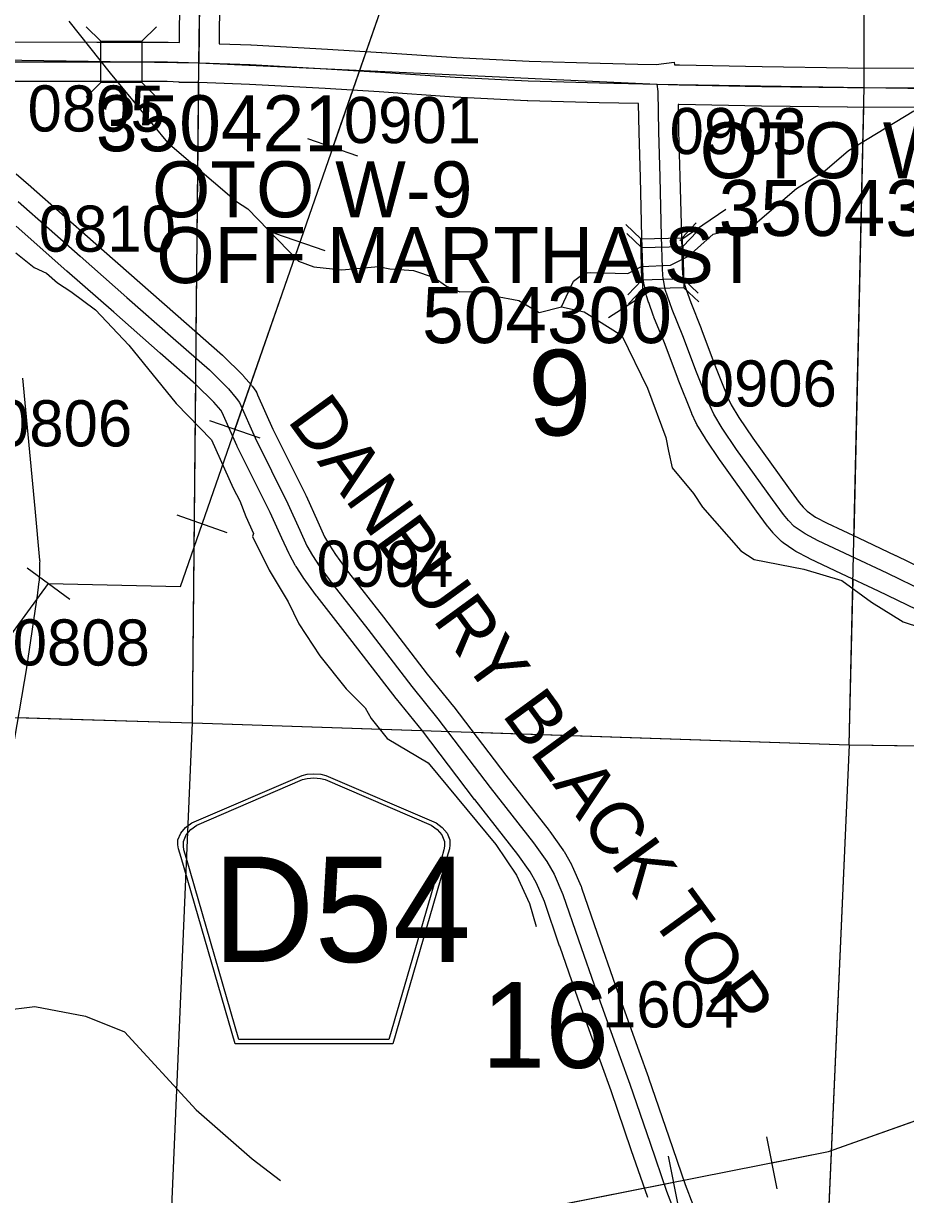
# Model space of a CAD drawing. Extents: x -157.2 to -99.3, y 12.2 to 46.2.
# Drawn here: x -121.401 to -120.062, y 19.545 to 21.323 of the extents above; entities that cross this region are included whole.
import ezdxf

# ---------------------------------------------------------------- set-up
doc = ezdxf.new("R2010")
doc.units = 0
for name, color, linetype in [('tdCoHydroRiver', 7, 'Continuous'), ('tdCoPipe', 7, 'Continuous'), ('tdCoSecRdNmbr', 7, 'Continuous'), ('tdCoSecRdTxt', 7, 'Continuous'), ('tdCoSecRteBand', 7, 'Continuous'), ('tdCoSecRteCL', 7, 'Continuous'), ('tdCoSectLine', 7, 'Continuous'), ('tdCoSectLinePart', 7, 'Continuous'), ('tdCoSectNmbr', 7, 'Continuous'), ('tdCoShieldCoRteHrd', 7, 'Continuous'), ('tdCoStrucSec', 7, 'Continuous'), ('tdCoStrucSecCoName', 7, 'Continuous'), ('tdCoStrucSecFHWANum', 7, 'Continuous'), ('tdCoSurfConc', 7, 'Continuous'), ('tdCoSurfGravel', 7, 'Continuous')]:
    doc.layers.add(name, color=color, linetype=linetype)

msp = doc.modelspace()

# ---------------------------------------------------------------- linework, layer by layer
at = {"layer": 'tdCoHydroRiver'}
for points in [[(-121.3315, 21.3263), (-121.2689, 21.2473), (-121.1818, 21.1423), (-121.077, 21.0527), (-121.0599, 21.0412), (-120.9832, 20.9617), (-120.9598, 20.9532), (-120.9173, 20.9489), (-120.8619, 20.9537), (-120.8446, 20.9501), (-120.8084, 20.9475), (-120.7771, 20.9372), (-120.7586, 20.924), (-120.7383, 20.9156), (-120.6957, 20.916), (-120.6864, 20.9094), (-120.6487, 20.9021), (-120.6176, 20.8839), (-120.5842, 20.8925)], [(-120.5842, 20.8925), (-120.5658, 20.9314), (-120.5497, 20.9436), (-120.5402, 20.9449), (-120.4834, 20.9434), (-120.4626, 20.9538), (-120.4184, 20.9558), (-120.3912, 20.9693), (-120.354, 21.003), (-120.3238, 21.01), (-120.2937, 21.0155), (-120.2274, 21.0721), (-120.1841, 21.0993), (-120.1485, 21.1299), (-120.0491, 21.1903), (-120.0444, 21.1886)], [(-121.4122, 20.9748), (-121.3843, 20.9521), (-121.3656, 20.9438), (-121.3486, 20.9291), (-121.3285, 20.9159), (-121.2913, 20.8881), (-121.2407, 20.8346), (-121.169, 20.7459), (-121.1153, 20.6908), (-121.0825, 20.6173), (-121.072, 20.598), (-121.0632, 20.5741), (-121.0513, 20.5486), (-121.053, 20.5439), (-121.0275, 20.4927), (-120.9989, 20.4446), (-120.9824, 20.411), (-120.9506, 20.3628), (-120.9109, 20.3127), (-120.8818, 20.2835), (-120.8727, 20.2675), (-120.8483, 20.2369), (-120.7862, 20.2004), (-120.6838, 20.0761), (-120.652, 20.0295), (-120.6326, 19.9864), (-120.6225, 19.9514)], [(-120.5842, 20.8925), (-120.5497, 20.8852), (-120.4923, 20.8489), (-120.4535, 20.769), (-120.4255, 20.694), (-120.4214, 20.6734), (-120.4158, 20.648), (-120.3837, 20.6092), (-120.37, 20.5884), (-120.3119, 20.5221), (-120.2917, 20.5089), (-120.2164, 20.4942), (-120.1585, 20.4768), (-120.1136, 20.4441), (-120.0655, 20.4143), (-120.0389, 20.4057)], [(-121.7149, 19.7896), (-121.6737, 19.7933), (-121.6122, 19.7854), (-121.587, 19.7848), (-121.566, 19.8), (-121.5309, 19.8118), (-121.3833, 19.8301), (-121.3064, 19.8154), (-121.2471, 19.7917), (-121.1383, 19.6735), (-121.0535, 19.5986), (-121.0102, 19.5659)]]:
    msp.add_lwpolyline(points, dxfattribs=at)
at = {"layer": 'tdCoPipe'}
for p, q in [((-120.8929, 21.1213), (-120.9689, 21.1476)), ((-120.9428, 20.9776), (-121.0189, 21.004)), ((-121.0414, 20.6932), (-121.1175, 20.7196)), ((-121.0913, 20.5495), (-121.1674, 20.576)), ((-121.3302, 20.4484), (-121.3951, 20.4958)), ((-120.2567, 19.5533), (-120.2723, 19.6322)), ((-120.4059, 19.5238), (-120.4215, 19.6029))]:
    msp.add_line(p, q, dxfattribs=at)
for points in [[(-124.0353, 16.3312), (-123.8056, 16.6129), (-123.8733, 16.7488), (-123.4837, 17.3225), (-123.4833, 17.5199), (-123.2646, 17.5267), (-122.9825, 18.1837), (-122.7693, 18.2106), (-122.1979, 19.4386), (-121.9414, 19.4402), (-121.6562, 19.8258), (-121.7381, 19.9581), (-121.3625, 20.4724), (-121.1623, 20.4678), (-120.8503, 21.3672), (-120.1744, 22.5458), (-119.8924, 22.5306), (-119.4133, 23.3327), (-118.333, 25.1143)], [(-120.931, 21.1345), (-120.8503, 21.3672), (-120.823, 21.4147)], [(-121.0795, 20.7064), (-120.9808, 20.9908)], [(-121.3627, 20.4721), (-121.3625, 20.4724), (-121.1623, 20.4678), (-121.1294, 20.5627)], [(-123.5976, 16.2969), (-123.4793, 16.664), (-123.5297, 16.8991), (-123.0266, 17.1459), (-122.9543, 17.3969), (-122.8753, 17.5439), (-122.6592, 17.5328), (-122.281, 18.6794), (-122.1148, 18.6739), (-121.7355, 19.3018), (-120.1785, 19.6099), (-118.8931, 20.0665), (-118.0135, 20.4925), (-116.8811, 20.4395)], [(-120.2645, 19.5928), (-120.1785, 19.6099), (-119.9774, 19.6813)], [(-120.709, 19.5049), (-120.4137, 19.5633)]]:
    msp.add_lwpolyline(points, dxfattribs=at)
at = {"layer": 'tdCoSecRteBand'}
for points in [[(-121.1637, 21.294), (-121.1635, 21.3099), (-121.1635, 21.31), (-121.1635, 21.31), (-121.1616, 21.4488)], [(-121.1016, 21.448), (-121.1036, 21.3093), (-121.1037, 21.292), (-121.103, 21.2919), (-121.0554, 21.2903), (-121.055, 21.2903), (-121.0547, 21.2903), (-120.9393, 21.2839), (-120.9392, 21.2839), (-120.9391, 21.2839), (-120.8569, 21.2787), (-120.8569, 21.2787), (-120.8568, 21.2787), (-120.7434, 21.2711), (-120.6332, 21.2654), (-120.5254, 21.2625), (-120.4682, 21.2612), (-120.4405, 21.2606), (-120.4132, 21.2643), (-120.4126, 21.2599), (-120.4082, 21.2599), (-120.4049, 21.2598), (-120.2795, 21.2573), (-120.1496, 21.2556), (-120.0198, 21.2551)], [(-122.103, 21.4336), (-122.1056, 21.314), (-122.0964, 21.3138), (-122.0158, 21.3123), (-122.0156, 21.3123), (-122.0154, 21.3123), (-121.8941, 21.3081), (-121.7418, 21.3034), (-121.7112, 21.3026), (-121.7082, 21.3108), (-121.6848, 21.302), (-121.5868, 21.2995), (-121.5867, 21.2995), (-121.5865, 21.2995), (-121.4477, 21.2948), (-121.2894, 21.2946), (-121.1821, 21.2946), (-121.1816, 21.2946), (-121.1811, 21.2945), (-121.1637, 21.294)], [(-120.0452, 20.433), (-120.1028, 20.461), (-120.1589, 20.4873), (-120.2072, 20.51), (-120.208, 20.5104), (-120.2087, 20.5107), (-120.2284, 20.5213), (-120.2298, 20.5221), (-120.2312, 20.523), (-120.2477, 20.5344), (-120.2502, 20.5361), (-120.2522, 20.5382), (-120.2611, 20.5473), (-120.2621, 20.5483), (-120.2629, 20.5493), (-120.2703, 20.5585), (-120.2708, 20.5591), (-120.2713, 20.5597), (-120.2878, 20.5824), (-120.2878, 20.5824), (-120.2879, 20.5825), (-120.3426, 20.6585), (-120.3429, 20.6589), (-120.3432, 20.6593), (-120.3649, 20.6916), (-120.3653, 20.6922), (-120.3656, 20.6928), (-120.3785, 20.714), (-120.3793, 20.7153), (-120.38, 20.7168), (-120.3856, 20.7289), (-120.386, 20.7297), (-120.3864, 20.7306), (-120.4068, 20.7824), (-120.4069, 20.7826), (-120.407, 20.7827), (-120.4278, 20.8377), (-120.4437, 20.8771), (-120.444, 20.8777), (-120.4442, 20.8782), (-120.4516, 20.899), (-120.4517, 20.8993), (-120.4518, 20.8996), (-120.455, 20.9092), (-120.4556, 20.9111), (-120.456, 20.913), (-120.4582, 20.9246), (-120.4583, 20.9251), (-120.4584, 20.9256), (-120.4599, 20.9349), (-120.4601, 20.9367), (-120.4602, 20.9384), (-120.4607, 20.9505), (-120.4607, 20.9507), (-120.4607, 20.9509), (-120.462, 20.9985), (-120.462, 20.9985), (-120.462, 20.9986), (-120.4642, 21.089), (-120.4661, 21.1575), (-120.4661, 21.1576), (-120.4661, 21.1578), (-120.467, 21.2012), (-120.5268, 21.2025), (-120.5269, 21.2025), (-120.527, 21.2025), (-120.6352, 21.2055), (-120.6356, 21.2055), (-120.6359, 21.2055), (-120.7467, 21.2112), (-120.7469, 21.2112), (-120.7471, 21.2112), (-120.8608, 21.2188), (-120.9427, 21.224), (-121.0577, 21.2304), (-121.1346, 21.233), (-121.1642, 21.2332), (-121.1642, 21.2339), (-121.1826, 21.2346), (-121.2894, 21.2346), (-121.2894, 21.2346), (-121.2894, 21.2346), (-121.4483, 21.2348)], [(-120.0201, 21.1951), (-120.1499, 21.1956), (-120.1501, 21.1956), (-120.1502, 21.1956), (-120.2804, 21.1973), (-120.2805, 21.1973), (-120.2806, 21.1973), (-120.4061, 21.1998), (-120.4062, 21.1998), (-120.4062, 21.1998), (-120.407, 21.1998), (-120.4062, 21.1591), (-120.4042, 21.0907), (-120.4042, 21.0906), (-120.4042, 21.0905), (-120.402, 21.0001), (-120.4007, 20.9527), (-120.4003, 20.9426), (-120.3992, 20.9354), (-120.3974, 20.9263), (-120.395, 20.9188), (-120.3879, 20.899), (-120.3721, 20.8599), (-120.372, 20.8596), (-120.3719, 20.8593), (-120.351, 20.8042), (-120.3309, 20.7535), (-120.3263, 20.7437), (-120.3147, 20.7244), (-120.2936, 20.6931), (-120.2392, 20.6176), (-120.2232, 20.5956), (-120.2172, 20.5882), (-120.2113, 20.5822), (-120.1986, 20.5734), (-120.181, 20.564), (-120.1334, 20.5416), (-120.0772, 20.5152), (-120.077, 20.5152), (-120.0768, 20.5151), (-120.0184, 20.4867)], [(-121.4114, 21.0944), (-121.3891, 21.0752), (-121.3889, 21.075), (-121.3888, 21.0749), (-121.2949, 20.9918), (-121.2239, 20.9295), (-121.2239, 20.9295), (-121.2239, 20.9295), (-121.1533, 20.8673), (-121.0986, 20.8193), (-121.098, 20.8187), (-121.0974, 20.8181), (-121.0683, 20.7895), (-121.0673, 20.7885), (-121.0664, 20.7874), (-121.0545, 20.7734), (-121.0538, 20.7725), (-121.0531, 20.7715), (-121.0481, 20.7646), (-121.0463, 20.7621), (-121.0451, 20.7592), (-121.0219, 20.7066), (-120.9722, 20.6066), (-120.972, 20.6061), (-120.9717, 20.6057), (-120.9538, 20.566), (-120.9434, 20.5435), (-120.9362, 20.5305), (-120.9268, 20.5164), (-120.9072, 20.4892), (-120.8541, 20.4214), (-120.854, 20.4213), (-120.8539, 20.4211), (-120.7876, 20.3346), (-120.7481, 20.2859), (-120.7478, 20.2855), (-120.7476, 20.2852), (-120.6683, 20.1813), (-120.6026, 20.0973), (-120.6021, 20.0967), (-120.6017, 20.0961), (-120.5817, 20.0678), (-120.5809, 20.0666), (-120.5801, 20.0653), (-120.569, 20.0458), (-120.5683, 20.0445), (-120.5676, 20.043), (-120.5543, 20.0124), (-120.5538, 20.0113), (-120.5534, 20.0101), (-120.53, 19.9414), (-120.502, 19.8615), (-120.4665, 19.763), (-120.4665, 19.7629), (-120.4664, 19.7628), (-120.4521, 19.7221), (-120.4521, 19.722), (-120.4521, 19.7219), (-120.4213, 19.6322), (-120.3962, 19.56), (-120.3848, 19.5294)], [(-120.4528, 19.54), (-120.478, 19.6125), (-120.478, 19.6126), (-120.478, 19.6126), (-120.5088, 19.7023), (-120.523, 19.7428), (-120.5585, 19.8413), (-120.5585, 19.8414), (-120.5586, 19.8415), (-120.5867, 19.9217), (-120.5867, 19.9218), (-120.5868, 19.9219), (-120.6098, 19.9896), (-120.622, 20.0175), (-120.6316, 20.0344), (-120.6503, 20.0609), (-120.7157, 20.1444), (-120.7158, 20.1446), (-120.7159, 20.1447), (-120.795, 20.2485), (-120.8345, 20.2972), (-120.8347, 20.2975), (-120.8349, 20.2978), (-120.9014, 20.3845), (-120.9549, 20.4527), (-120.9552, 20.4532), (-120.9556, 20.4537), (-120.9758, 20.4818), (-120.9761, 20.4822), (-120.9764, 20.4827), (-120.9868, 20.4982), (-120.9874, 20.4992), (-120.988, 20.5002), (-120.9964, 20.5153), (-120.997, 20.5163), (-120.9975, 20.5174), (-121.0083, 20.5411), (-121.0084, 20.5411), (-121.0084, 20.5412), (-121.0262, 20.5804), (-121.076, 20.6805), (-121.0763, 20.6812), (-121.0766, 20.6818), (-121.0988, 20.7322), (-121.1012, 20.7356), (-121.1114, 20.7477), (-121.1388, 20.7747), (-121.193, 20.8223), (-121.193, 20.8223), (-121.193, 20.8223), (-121.2635, 20.8844), (-121.3345, 20.9468), (-121.3346, 20.9468), (-121.3346, 20.9469), (-121.4117, 21.015)], [(-121.4022, 20.7841), (-121.3833, 20.5864), (-121.3833, 20.5864), (-121.3832, 20.5863), (-121.3761, 20.5079), (-121.3759, 20.5063), (-121.376, 20.5046), (-121.3762, 20.4908), (-121.3762, 20.4905), (-121.3762, 20.4901), (-121.3767, 20.478), (-121.3768, 20.4767), (-121.377, 20.4754), (-121.3792, 20.4582), (-121.3792, 20.4579), (-121.3793, 20.4576), (-121.396, 20.3451), (-121.3961, 20.3449), (-121.3961, 20.3446), (-121.4215, 20.1932)]]:
    msp.add_lwpolyline(points, dxfattribs=at)
at = {"layer": 'tdCoSecRteCL'}
for points in [[(-121.134, 21.263), (-121.1335, 21.3096), (-121.1316, 21.4485), (-121.1303, 21.5757), (-121.1284, 21.7158), (-121.1266, 21.8743), (-121.1244, 22.0159), (-121.1215, 22.1745), (-121.1191, 22.2678)], [(-121.6907, 21.2721), (-121.6899, 21.2721), (-121.5875, 21.2695), (-121.4482, 21.2648), (-121.2894, 21.2646), (-121.1821, 21.2646), (-121.134, 21.263)], [(-121.134, 21.263), (-121.0564, 21.2604), (-120.9409, 21.254), (-120.8588, 21.2488), (-120.7451, 21.2411), (-120.6344, 21.2355), (-120.5261, 21.2325), (-120.4388, 21.2305)], [(-120.0315, 20.4597), (-120.0899, 20.4881), (-120.1461, 20.5145), (-120.1945, 20.5372), (-120.2142, 20.5478), (-120.2307, 20.5591), (-120.2396, 20.5682), (-120.247, 20.5774), (-120.2635, 20.6), (-120.3183, 20.676), (-120.34, 20.7083), (-120.3528, 20.7295), (-120.3585, 20.7416), (-120.3789, 20.7934), (-120.3999, 20.8486), (-120.4159, 20.8883), (-120.4233, 20.909), (-120.4265, 20.9187), (-120.4288, 20.9303), (-120.4302, 20.9396), (-120.4307, 20.9517), (-120.432, 20.9993), (-120.4342, 21.0898), (-120.4362, 21.1584), (-120.4374, 21.2198), (-120.4388, 21.2305)], [(-120.4388, 21.2305), (-120.4056, 21.2298), (-120.28, 21.2273), (-120.1498, 21.2256), (-120.0199, 21.2251), (-119.8813, 21.2234), (-119.7422, 21.2214), (-119.7027, 21.2197), (-119.6949, 21.2189)], [(-121.4087, 21.0524), (-121.3147, 20.9693), (-121.2437, 20.9069), (-121.1732, 20.8448), (-121.1184, 20.7967), (-121.0893, 20.7681), (-121.0775, 20.7541), (-121.0725, 20.7471), (-121.0491, 20.6939), (-120.9991, 20.5933), (-120.9811, 20.5536), (-120.9702, 20.5299), (-120.9618, 20.5148), (-120.9515, 20.4993), (-120.9312, 20.4712), (-120.8777, 20.4029), (-120.8111, 20.3161), (-120.7714, 20.267), (-120.692, 20.1629), (-120.6262, 20.0788), (-120.6062, 20.0505), (-120.5951, 20.031), (-120.5818, 20.0004), (-120.5584, 19.9316), (-120.5303, 19.8515), (-120.4947, 19.7528), (-120.4804, 19.7121), (-120.4496, 19.6224), (-120.4245, 19.5499), (-120.4121, 19.5168)]]:
    msp.add_lwpolyline(points, dxfattribs=at)
at = {"layer": 'tdCoSectLine'}
for points in [[(-121.1343, 21.263), (-121.1195, 22.2678)], [(-120.1244, 21.2255), (-120.1253, 22.2221)], [(-122.1368, 21.2848), (-121.6895, 21.2725), (-121.6721, 21.2714), (-121.1343, 21.263)], [(-121.1441, 20.2607), (-121.1343, 21.263)], [(-121.1343, 21.263), (-120.4392, 21.2305), (-120.1244, 21.2255)], [(-120.1473, 20.2276), (-120.1244, 21.2255)], [(-120.1244, 21.2255), (-119.6953, 21.2189), (-119.1349, 21.2215)], [(-122.155, 20.2914), (-121.1441, 20.2607)], [(-121.1859, 19.2766), (-121.1441, 20.2607)], [(-121.1441, 20.2607), (-120.1473, 20.2276)], [(-120.1473, 20.2276), (-120.1913, 19.2314)], [(-120.1473, 20.2276), (-119.1513, 20.213)]]:
    msp.add_lwpolyline(points, dxfattribs=at)
at = {"layer": 'tdCoSectLinePart'}
for points in [[(-120.1244, 21.2558), (-120.1253, 22.1646)], [(-121.1383, 20.8538), (-121.1346, 21.233)], [(-120.14, 20.5443), (-120.1251, 21.1955)], [(-121.1441, 20.2607), (-121.1391, 20.7746)], [(-120.1473, 20.2276), (-120.1415, 20.4786)], [(-121.4092, 20.2688), (-121.1441, 20.2607)], [(-121.1859, 19.2766), (-121.1441, 20.2607)], [(-121.1441, 20.2607), (-120.796, 20.2492)], [(-120.7182, 20.2466), (-120.1473, 20.2276)], [(-120.1473, 20.2276), (-120.1878, 19.3099)], [(-120.1473, 20.2276), (-119.8189, 20.2228)]]:
    msp.add_lwpolyline(points, dxfattribs=at)
at = {"layer": 'tdCoShieldCoRteHrd'}
for points in [[(-121.0794, 19.7735), (-121.1614, 20.0564), (-121.1652, 20.0696), (-121.166, 20.0755), (-121.166, 20.0833), (-121.1617, 20.0936), (-121.1545, 20.1021), (-121.1449, 20.1088), (-120.9776, 20.1811), (-120.9701, 20.1827), (-120.9597, 20.1837), (-120.9492, 20.1827), (-120.9417, 20.1811), (-120.7744, 20.1088), (-120.7649, 20.1021), (-120.7576, 20.0936), (-120.7534, 20.0833), (-120.7534, 20.0755), (-120.7541, 20.0696), (-120.758, 20.0564), (-120.8399, 19.7735)], [(-121.0736, 19.7799), (-121.1533, 20.0551), (-121.157, 20.0678), (-121.1577, 20.0734), (-121.1577, 20.0809), (-121.1536, 20.0908), (-121.1467, 20.099), (-121.1375, 20.1054), (-120.9769, 20.1748), (-120.9697, 20.1764), (-120.9597, 20.1773), (-120.9497, 20.1764), (-120.9424, 20.1748), (-120.7819, 20.1054), (-120.7727, 20.099), (-120.7657, 20.0908), (-120.7616, 20.0809), (-120.7616, 20.0734), (-120.7623, 20.0678), (-120.766, 20.0551), (-120.8458, 19.7799)]]:
    msp.add_lwpolyline(points, close=True, dxfattribs=at)
at = {"layer": 'tdCoStrucSec'}
for p, q in [((-121.2833, 21.2959), (-121.3054, 21.318)), ((-121.2207, 21.2959), (-121.1986, 21.318)), ((-121.2833, 21.2333), (-121.3054, 21.2111)), ((-121.2207, 21.2333), (-121.1986, 21.2111)), ((-120.401, 20.9975), (-120.3794, 21.0202)), ((-120.4636, 20.9959), (-120.4863, 21.0175)), ((-120.4623, 20.9826), (-120.485, 21.0041)), ((-120.3997, 20.9842), (-120.3781, 21.0069)), ((-120.4619, 20.9333), (-120.4835, 20.9106)), ((-120.3994, 20.935), (-120.3767, 20.9134)), ((-120.4606, 20.92), (-120.4822, 20.8973)), ((-120.3981, 20.9216), (-120.3754, 20.9001))]:
    msp.add_line(p, q, dxfattribs=at)
for points in [[(-121.2833, 21.2959), (-121.2207, 21.2959), (-121.2207, 21.2333), (-121.2833, 21.2333)], [(-120.4619, 20.9333), (-120.4636, 20.9959), (-120.401, 20.9975), (-120.3994, 20.935)], [(-120.4606, 20.92), (-120.4623, 20.9826), (-120.3997, 20.9842), (-120.3981, 20.9216)]]:
    msp.add_lwpolyline(points, close=True, dxfattribs=at)
at = {"layer": 'tdCoStrucSecFHWANum'}
for p, q in [((-120.3343, 21.0405), (-120.4045, 20.9928)), ((-120.5125, 20.8763), (-120.4409, 20.9226))]:
    msp.add_line(p, q, dxfattribs=at)
at = {"layer": 'tdCoSurfConc'}
msp.add_lwpolyline([(-121.4087, 21.0524), (-121.3147, 20.9693), (-121.2437, 20.9069), (-121.1732, 20.8448), (-121.1184, 20.7967), (-121.0893, 20.7681), (-121.0775, 20.7541), (-121.0725, 20.7471), (-121.0491, 20.6939), (-120.9991, 20.5933), (-120.9811, 20.5536), (-120.9702, 20.5299), (-120.9618, 20.5148), (-120.9515, 20.4993), (-120.9312, 20.4712), (-120.8777, 20.4029), (-120.8111, 20.3161), (-120.7714, 20.267), (-120.692, 20.1629), (-120.6262, 20.0788), (-120.6062, 20.0505), (-120.5951, 20.031), (-120.5818, 20.0004), (-120.5584, 19.9316), (-120.5303, 19.8515), (-120.4947, 19.7528), (-120.4804, 19.7121), (-120.4496, 19.6224), (-120.4245, 19.5499), (-120.4121, 19.5168)], dxfattribs=at)
at = {"layer": 'tdCoSurfGravel'}
for points in [[(-121.134, 21.263), (-121.1335, 21.3096), (-121.1316, 21.4485), (-121.1303, 21.5757), (-121.1284, 21.7158), (-121.1266, 21.8743), (-121.1244, 22.0159), (-121.1215, 22.1745), (-121.1191, 22.2678), (-121.118, 22.3118), (-121.1168, 22.3355)], [(-121.6899, 21.2721), (-121.5875, 21.2695), (-121.4482, 21.2648), (-121.2894, 21.2646), (-121.1821, 21.2646), (-121.134, 21.263), (-121.0564, 21.2604), (-120.9409, 21.254), (-120.8588, 21.2488), (-120.7451, 21.2411), (-120.6344, 21.2355), (-120.5261, 21.2325), (-120.4388, 21.2305)], [(-120.4388, 21.2305), (-120.4056, 21.2298), (-120.28, 21.2273), (-120.1498, 21.2256), (-120.0199, 21.2251), (-119.8813, 21.2234), (-119.7422, 21.2214), (-119.7027, 21.2197), (-119.6949, 21.2189)], [(-120.0315, 20.4597), (-120.0899, 20.4881), (-120.1461, 20.5145), (-120.1945, 20.5372), (-120.2142, 20.5478), (-120.2307, 20.5591), (-120.2396, 20.5682), (-120.247, 20.5774), (-120.2635, 20.6), (-120.3183, 20.676), (-120.34, 20.7083), (-120.3528, 20.7295), (-120.3585, 20.7416), (-120.3789, 20.7934), (-120.3999, 20.8486), (-120.4159, 20.8883), (-120.4233, 20.909), (-120.4265, 20.9187), (-120.4288, 20.9303), (-120.4302, 20.9396), (-120.4307, 20.9517), (-120.432, 20.9993), (-120.4342, 21.0898), (-120.4362, 21.1584), (-120.4374, 21.2198), (-120.4388, 21.2305)]]:
    msp.add_lwpolyline(points, dxfattribs=at)

# ---------------------------------------------------------------- texts
at = {"layer": 'tdCoSecRdNmbr'}
for s, rotation, p in [('0805', 359.9077, (-121.3943, 21.1589)), ('0901', 359.908, (-120.9144, 21.1413)), ('0903', 359.9084, (-120.4199, 21.1246)), ('0810', 359.9077, (-121.3773, 20.9764)), ('0906', 359.9085, (-120.3743, 20.7414)), ('0806', 359.9077, (-121.4438, 20.6809)), ('0904', 359.908, (-120.956, 20.4676)), ('0808', 359.9077, (-121.4169, 20.3481)), ('1604', 359.9084, (-120.5225, 19.7985))]:
    msp.add_text(s, height=0.07, rotation=rotation, dxfattribs=at).set_placement(p)
at = {"layer": 'tdCoSecRdTxt'}
msp.add_text('DANBURY BLACK TOP', height=0.08, rotation=306.1149, dxfattribs=at).set_placement((-121.0014, 20.7202))
at = {"layer": 'tdCoSectNmbr'}
for s, p in [('9', (-120.6351, 20.6974)), ('16', (-120.7053, 19.7372))]:
    msp.add_text(s, height=0.13, rotation=359.9082, dxfattribs=at).set_placement(p)
at = {"layer": 'tdCoShieldCoRteHrd'}
msp.add_text('D54', height=0.16, dxfattribs=at).set_placement((-121.1134, 19.8978))
at = {"layer": 'tdCoStrucSecCoName'}
for s, p in [('OTO W-40', (-120.3741, 21.0878)), ('OTO W-9', (-121.2053, 21.0285)), ('OFF MARTHA ST', (-121.1988, 20.9286))]:
    msp.add_text(s, height=0.085, dxfattribs=at).set_placement(p)
at = {"layer": 'tdCoStrucSecFHWANum'}
for s, p in [('350421', (-121.2906, 21.1288)), ('350430', (-120.3454, 21.0002)), ('504300', (-120.7956, 20.8375))]:
    msp.add_text(s, height=0.085, dxfattribs=at).set_placement(p)

doc.saveas('drawing.dxf')
